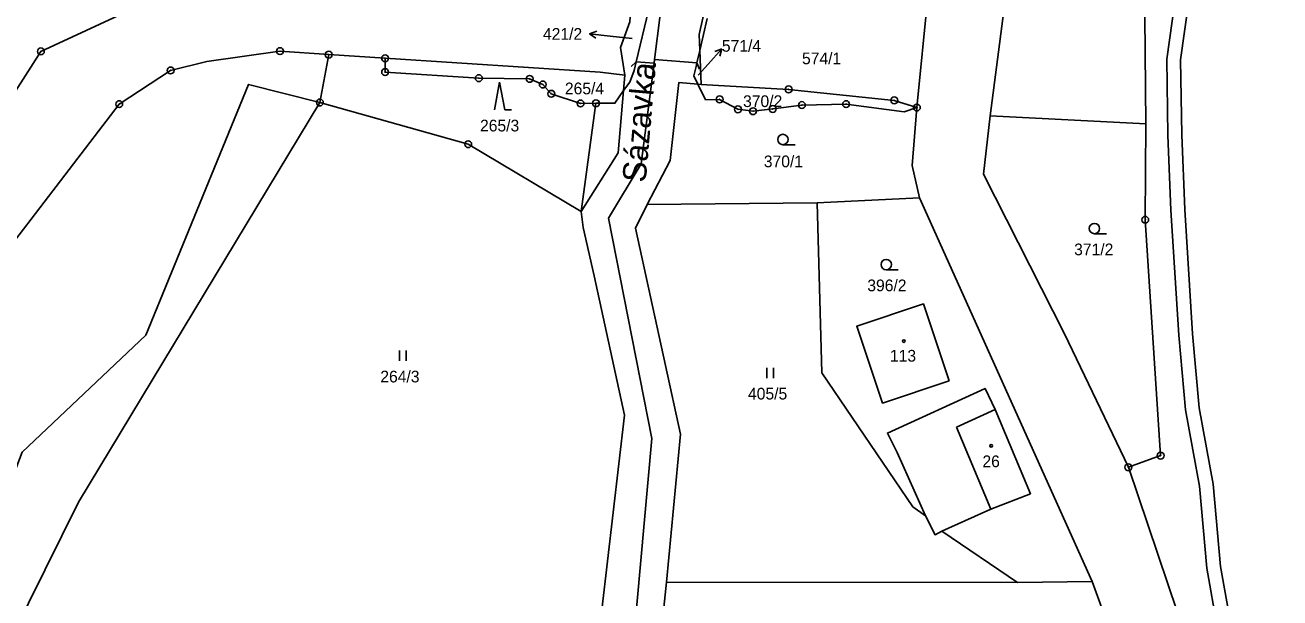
# Model space of a CAD drawing. Extents: x -680203 to -673936, y -1102717 to -1093650.
# Drawn here: x -677603.2 to -677421.2, y -1096981.7 to -1096898.5 of the extents above; entities that cross this region are included whole.
import ezdxf

# ---------------------------------------------------------------- set-up
doc = ezdxf.new("R2010")
doc.units = 0
for name, color, linetype in [('_Ideová část', 7, 'Continuous'), ('_Řešené území', 7, 'Continuous'), ('SOxx02xx_Koleje_param další_Popis10', 7, 'Continuous'), ('SOxx02xx_Staničení_Popis10', 7, 'Continuous'), ('SOxxxxxx_Koleje_hlavní_body_Popis10', 7, 'Continuous'), ('SOxxxxxx_Koleje_LN_parametry_Popis10', 7, 'Continuous'), ('SOxxxxxx_Koleje_param další_Popis10', 7, 'Continuous'), ('SOxxxxxx_Osa_bod_P', 7, 'Continuous'), ('SOxxxxxx_Staničení_Popis10', 7, 'Continuous'), ('x_prac', 7, 'Continuous')]:
    doc.layers.add(name, color=color, linetype=linetype)

msp = doc.modelspace()

# ---------------------------------------------------------------- linework, layer by layer
at = {"layer": '_Ideová část'}
msp.add_circle((-677321.69, -1096651.16), 1076.75, dxfattribs=at)
at = {"layer": '_Řešené území'}
msp.add_arc((-668968.6, -1094948.57), 8602.25, 187.075524, 195.834409, dxfattribs=at)
at = {"layer": 'SOxx02xx_Koleje_param další_Popis10'}
for centre, radius in [((-677600.9, -1096902.34), 0.5), ((-677600.9, -1096902.34), 0.0303), ((-677566.22, -1096902.31), 0.5), ((-677566.22, -1096902.31), 0.0303), ((-677559.15, -1096902.82), 0.5), ((-677559.15, -1096902.82), 0.0303), ((-677550.97, -1096903.35), 0.5), ((-677582.09, -1096905.11), 0.5), ((-677550.97, -1096905.35), 0.5), ((-677550.97, -1096903.35), 0.0303), ((-677582.09, -1096905.11), 0.0303), ((-677550.97, -1096905.35), 0.0303), ((-677537.38, -1096906.23), 0.5), ((-677537.38, -1096906.23), 0.0303), ((-677530.01, -1096906.33), 0.5), ((-677530.01, -1096906.33), 0.0303), ((-677528.1, -1096907.15), 0.5), ((-677528.1, -1096907.15), 0.0303), ((-677526.88, -1096908.5), 0.5), ((-677526.88, -1096908.5), 0.0303), ((-677492.45, -1096907.86), 0.5), ((-677492.45, -1096907.86), 0.0303), ((-677589.54, -1096910), 0.5), ((-677589.54, -1096910), 0.0303), ((-677560.44, -1096909.76), 0.5), ((-677560.44, -1096909.76), 0.0303), ((-677522.63, -1096909.9), 0.5), ((-677522.63, -1096909.9), 0.0303), ((-677520.39, -1096909.88), 0.5), ((-677520.39, -1096909.88), 0.0303), ((-677502.46, -1096909.31), 0.5), ((-677502.46, -1096909.31), 0.0303), ((-677499.8, -1096910.75), 0.5), ((-677494.76, -1096910.7), 0.5), ((-677490.53, -1096910.14), 0.5), ((-677490.53, -1096910.14), 0.0303), ((-677484.11, -1096910), 0.5), ((-677484.11, -1096910), 0.0303), ((-677477.13, -1096909.45), 0.5), ((-677477.13, -1096909.45), 0.0303), ((-677473.85, -1096910.49), 0.5), ((-677473.85, -1096910.49), 0.0303), ((-677499.8, -1096910.75), 0.0303), ((-677497.61, -1096911.02), 0.5), ((-677497.61, -1096911.02), 0.0303), ((-677494.76, -1096910.7), 0.0303), ((-677538.92, -1096915.81), 0.5), ((-677538.92, -1096915.81), 0.0303), ((-677440.73, -1096926.78), 0.5), ((-677440.73, -1096926.78), 0.0303), ((-677438.5, -1096961), 0.5), ((-677438.5, -1096961), 0.0303), ((-677443.17, -1096962.7), 0.5), ((-677443.17, -1096962.7), 0.0303)]:
    msp.add_circle(centre, radius, dxfattribs=at)
at = {"layer": 'SOxx02xx_Staničení_Popis10'}
for p, q in [((-677521.33, -1096899.82), (-677520.29, -1096899.42)), ((-677518.35, -1096900.13), (-677521.33, -1096899.82)), ((-677521.33, -1096899.82), (-677520.39, -1096900.42)), ((-677515.14, -1096900.48), (-677518.35, -1096900.13)), ((-677504.13, -1096904.2), (-677502.12, -1096901.97)), ((-677502.12, -1096901.97), (-677503.16, -1096902.38)), ((-677502.12, -1096901.97), (-677502.42, -1096903.05)), ((-677505.57, -1096905.81), (-677504.13, -1096904.2))]:
    msp.add_line(p, q, dxfattribs=at)
at = {"layer": 'SOxxxxxx_Koleje_hlavní_body_Popis10'}
for p, q in [((-677534.37, -1096906.83), (-677535.12, -1096910.83)), ((-677533.62, -1096910.83), (-677534.37, -1096906.83)), ((-677533.62, -1096910.83), (-677532.62, -1096910.83)), ((-677493.27, -1096915.88), (-677491.52, -1096915.88)), ((-677448.1, -1096928.8), (-677446.35, -1096928.8)), ((-677478.29, -1096934.03), (-677476.54, -1096934.03)), ((-677548.91, -1096947.25), (-677548.91, -1096945.75)), ((-677547.91, -1096947.25), (-677547.91, -1096945.75)), ((-677495.62, -1096949.74), (-677495.62, -1096948.24)), ((-677494.62, -1096949.74), (-677494.62, -1096948.24))]:
    msp.add_line(p, q, dxfattribs=at)
for centre in [(-677493.27, -1096915.13), (-677448.1, -1096928.05), (-677478.29, -1096933.28)]:
    msp.add_circle(centre, 0.75, dxfattribs=at)
at = {"layer": 'SOxxxxxx_Koleje_LN_parametry_Popis10'}
for points in [[(-677402.48, -1096779.72), (-677407.47, -1096788.41), (-677413.04, -1096801.08), (-677418.03, -1096813.24), (-677421.92, -1096824.96), (-677426.58, -1096838.77), (-677430.17, -1096852.86), (-677432.46, -1096864.77), (-677434, -1096870.16), (-677435, -1096880.6), (-677435.22, -1096886.54), (-677437.61, -1096903.47), (-677437.43, -1096914.5), (-677437, -1096925.4), (-677435.86, -1096943.51), (-677434.9, -1096954.37), (-677432.84, -1096965.42), (-677431.81, -1096977.33), (-677430.28, -1096985.84)], [(-677428.32, -1096985.48), (-677429.83, -1096977.07), (-677430.86, -1096965.16), (-677432.92, -1096954.09), (-677433.86, -1096943.35), (-677435, -1096925.3), (-677435.43, -1096914.44), (-677435.61, -1096903.59), (-677433.22, -1096886.72), (-677433, -1096880.74), (-677432.02, -1096870.54), (-677430.52, -1096865.23), (-677428.21, -1096853.3), (-677424.66, -1096839.33), (-677420.02, -1096825.6), (-677416.15, -1096813.94), (-677411.2, -1096801.86), (-677405.69, -1096789.31), (-677400.74, -1096780.72)], [(-677603.6, -1096960.5), (-677585.7, -1096943.52), (-677570.81, -1096907.13), (-677560.44, -1096909.76), (-677559.15, -1096902.82), (-677566.22, -1096902.31), (-677576.83, -1096903.81), (-677582.09, -1096905.11), (-677589.54, -1096910), (-677616.25, -1096944.85)]]:
    msp.add_lwpolyline(points, dxfattribs=at)
msp.add_lwpolyline([(-677522.53, -1096925.58), (-677520.39, -1096909.88), (-677522.63, -1096909.9), (-677526.88, -1096908.5), (-677528.1, -1096907.15), (-677530.01, -1096906.33), (-677537.38, -1096906.23), (-677550.97, -1096905.35), (-677550.97, -1096903.35), (-677559.15, -1096902.82), (-677560.44, -1096909.76), (-677538.92, -1096915.81)], close=True, dxfattribs=at)
at = {"layer": 'SOxxxxxx_Koleje_param další_Popis10'}
for centre in [(-677475.74, -1096944.39), (-677463.07, -1096959.58)]:
    msp.add_circle(centre, 0.175, dxfattribs=at)
at = {"layer": 'SOxxxxxx_Staničení_Popis10'}
for p, q in [((-677515.27, -1096904.56), (-677514.56, -1096903.85)), ((-677514.56, -1096903.85), (-677511.97, -1096904.05)), ((-677511.9, -1096903.52), (-677505.75, -1096903.99)), ((-677505.36, -1096904.91), (-677505.75, -1096903.99)), ((-677468.11, -1096956.89), (-677462.51, -1096954.32)), ((-677463.12, -1096968.79), (-677468.11, -1096956.89))]:
    msp.add_line(p, q, dxfattribs=at)
at = {"layer": 'x_prac'}
for p, q in [((-677472.17, -1096893.55), (-677473.85, -1096910.49)), ((-677505.34, -1096902.23), (-677504.25, -1096897.58)), ((-677560.44, -1096909.76), (-677559.15, -1096902.82)), ((-677550.97, -1096903.35), (-677559.15, -1096902.82)), ((-677505.75, -1096903.99), (-677505.34, -1096902.23)), ((-677505.34, -1096902.23), (-677505.15, -1096907.15)), ((-677550.97, -1096905.35), (-677550.97, -1096903.35)), ((-677516.39, -1096908.01), (-677516.2, -1096905.79)), ((-677515.5, -1096906.82), (-677516.39, -1096908.01)), ((-677505.63, -1096907.1), (-677506.22, -1096905.91)), ((-677505.63, -1096907.1), (-677504.52, -1096909.37)), ((-677505.15, -1096907.15), (-677505.63, -1096907.1)), ((-677475.71, -1096911.13), (-677473.85, -1096910.49)), ((-677463.21, -1096911.71), (-677440.63, -1096912.87)), ((-677488.32, -1096924.31), (-677512.95, -1096924.58)), ((-677473.45, -1096923.58), (-677488.32, -1096924.31)), ((-677448.41, -1096979.25), (-677473.45, -1096923.58)), ((-677470.21, -1096971.98), (-677459.25, -1096979.42)), ((-677512.58, -1097002.8), (-677510.16, -1096979.38)), ((-677459.25, -1096979.42), (-677510.16, -1096979.38)), ((-677459.25, -1096979.42), (-677448.41, -1096979.25)), ((-677448.41, -1096979.25), (-677425.01, -1097044.29))]:
    msp.add_line(p, q, dxfattribs=at)
for points in [[(-677433.69, -1096811.83), (-677436.02, -1096814.81), (-677446.87, -1096833.93), (-677451.27, -1096847.64), (-677457.4, -1096867.04), (-677463.21, -1096911.71)], [(-677440.63, -1096912.87), (-677440.81, -1096891.99), (-677437.97, -1096846.82), (-677430.77, -1096826.29), (-677433.69, -1096811.83)], [(-677744.48, -1096869.17), (-677737.7, -1096866.36), (-677721.3, -1096857.54), (-677712.33, -1096855.64), (-677704.94, -1096855.74), (-677701.42, -1096856.97), (-677698.13, -1096858.33), (-677690.04, -1096867.62), (-677648.24, -1096937.6), (-677638.98, -1096946.27), (-677629.58, -1096944.05), (-677624.96, -1096940.01), (-677600.9, -1096902.34), (-677585.76, -1096895.35), (-677573.38, -1096891.81), (-677555.82, -1096892.37), (-677547.85, -1096892.7)], [(-677559.15, -1096902.82), (-677566.22, -1096902.31), (-677576.83, -1096903.81), (-677582.09, -1096905.11), (-677589.54, -1096910), (-677616.25, -1096944.85), (-677627.49, -1096955.25), (-677634.87, -1096958.41), (-677642.54, -1096958.93), (-677652.25, -1096955.7), (-677656.17, -1096951.97), (-677660.14, -1096945.59), (-677667.04, -1096932.17), (-677698.38, -1096873.5), (-677703.03, -1096869.02), (-677707.45, -1096866.12), (-677712.28, -1096866.12), (-677731.76, -1096875.61), (-677758.73, -1096887.23)], [(-677505.34, -1096902.23), (-677505.43, -1096899.87), (-677504.91, -1096897.53), (-677503.6, -1096891.58)], [(-677516.2, -1096905.79), (-677516.81, -1096901.8), (-677515.49, -1096898.07), (-677515.28, -1096895.21)], [(-677512.68, -1096895.45), (-677512.76, -1096896.39), (-677514.56, -1096903.85), (-677514.84, -1096905.12), (-677515.5, -1096906.82)], [(-677511.01, -1096896.52), (-677511.08, -1096897.02), (-677511.9, -1096903.52), (-677511.97, -1096904.05), (-677513.83, -1096918.68)], [(-677511.01, -1096896.52), (-677511.08, -1096897.02), (-677511.9, -1096903.52), (-677511.97, -1096904.05), (-677513.83, -1096918.68)], [(-677550.97, -1096903.35), (-677519.77, -1096905.35), (-677516.2, -1096905.79)], [(-677506.22, -1096905.91), (-677505.88, -1096904.52), (-677505.75, -1096903.99)], [(-677522.63, -1096909.9), (-677526.88, -1096908.5), (-677528.1, -1096907.15), (-677530.01, -1096906.33), (-677537.38, -1096906.23), (-677550.97, -1096905.35)], [(-677512.95, -1096924.58), (-677509.64, -1096918.17), (-677508.37, -1096906.84), (-677505.63, -1096907.1)], [(-677560.44, -1096909.76), (-677570.81, -1096907.13), (-677585.7, -1096943.52), (-677603.6, -1096960.5), (-677629.18, -1097027.64), (-677634.48, -1097062.13), (-677630.29, -1097088.91), (-677599.31, -1097139.76), (-677589.53, -1097180.45)], [(-677516.39, -1096908.01), (-677517.65, -1096909.86), (-677520.39, -1096909.88), (-677522.63, -1096909.9)], [(-677522.53, -1096925.58), (-677517.18, -1096917.06), (-677516.39, -1096908.01)], [(-677473.85, -1096910.49), (-677477.13, -1096909.45), (-677492.45, -1096907.86), (-677505.15, -1096907.15)], [(-677612.38, -1097001.84), (-677595.42, -1096967.75), (-677560.44, -1096909.76)], [(-677560.44, -1096909.76), (-677538.92, -1096915.81), (-677522.53, -1096925.58)], [(-677504.52, -1096909.37), (-677502.46, -1096909.31), (-677499.8, -1096910.75), (-677497.61, -1096911.02), (-677494.76, -1096910.7), (-677490.53, -1096910.14), (-677484.11, -1096910), (-677475.71, -1096911.13)], [(-677473.85, -1096910.49), (-677474.52, -1096918.9), (-677473.45, -1096923.58)], [(-677463.21, -1096911.71), (-677464.18, -1096920.15), (-677452.42, -1096943.33), (-677443.17, -1096962.7)], [(-677443.17, -1096962.7), (-677438.5, -1096961), (-677440.73, -1096926.78), (-677440.63, -1096912.87)], [(-677513.83, -1096918.68), (-677518.58, -1096926.54), (-677512.27, -1096958.5), (-677516.08, -1097000.37), (-677519.1, -1097007.41), (-677526.79, -1097025.85), (-677535.19, -1097045.06), (-677537.32, -1097051.51), (-677538.76, -1097075.19), (-677541.79, -1097101.31), (-677545.41, -1097117.33)], [(-677513.83, -1096918.68), (-677518.58, -1096926.54), (-677512.27, -1096958.5), (-677516.08, -1097000.37), (-677519.1, -1097007.41), (-677526.79, -1097025.85), (-677535.19, -1097045.06), (-677537.32, -1097051.51), (-677538.76, -1097075.19), (-677541.79, -1097101.31), (-677545.41, -1097117.33)], [(-677510.16, -1096979.38), (-677508.15, -1096957.87), (-677514.65, -1096928.01), (-677512.95, -1096924.58)], [(-677488.32, -1096924.31), (-677487.63, -1096949.01), (-677474.43, -1096968.43), (-677472.6, -1096969.73)], [(-677528.69, -1097014.38), (-677526.83, -1097010.13), (-677520.34, -1096990.43), (-677516.24, -1096955.15), (-677520.67, -1096934.91), (-677522.26, -1096927.88), (-677522.53, -1096925.58)], [(-677469.15, -1096950.14), (-677478.82, -1096953.37), (-677482.56, -1096942.22), (-677472.89, -1096939), (-677469.15, -1096950.14)], [(-677470.21, -1096971.98), (-677466.9, -1096970.47), (-677463.12, -1096968.79), (-677457.39, -1096966.54), (-677462.51, -1096954.32), (-677463.95, -1096951.25), (-677478.12, -1096957.74), (-677476.71, -1096960.56), (-677472.6, -1096969.73)], [(-677443.17, -1096962.7), (-677427.52, -1097009.03), (-677420.49, -1097035.16), (-677416.24, -1097062.08), (-677415.32, -1097075.02), (-677414.11, -1097075.16), (-677415.48, -1097095.28), (-677418.29, -1097117.66)], [(-677472.6, -1096969.73), (-677471.2, -1096972.48), (-677470.21, -1096971.98)]]:
    msp.add_lwpolyline(points, dxfattribs=at)

# ---------------------------------------------------------------- texts
at = {"layer": 'SOxx02xx_Staničení_Popis10'}
msp.add_text('Sázavka', height=3.4, rotation=85, dxfattribs=at).set_placement((-677513.19, -1096921.44))
at = {"layer": 'SOxxxxxx_Osa_bod_P'}
for s, p in [('421/2', (-677528.08, -1096900.66)), ('571/4', (-677502.13, -1096902.39)), ('574/1', (-677490.51, -1096904.21)), ('265/4', (-677524.9, -1096908.57)), ('370/2', (-677499.06, -1096910.42)), ('265/3', (-677537.21, -1096913.96)), ('370/1', (-677496.05, -1096919.16)), ('371/2', (-677451.04, -1096931.93)), ('396/2', (-677481.04, -1096937.15)), ('113', (-677477.76, -1096947.36)), ('264/3', (-677551.67, -1096950.38)), ('405/5', (-677498.34, -1096952.86)), ('26', (-677464.34, -1096962.68))]:
    msp.add_text(s, height=1.7, dxfattribs=at).set_placement(p)

doc.saveas('drawing.dxf')
